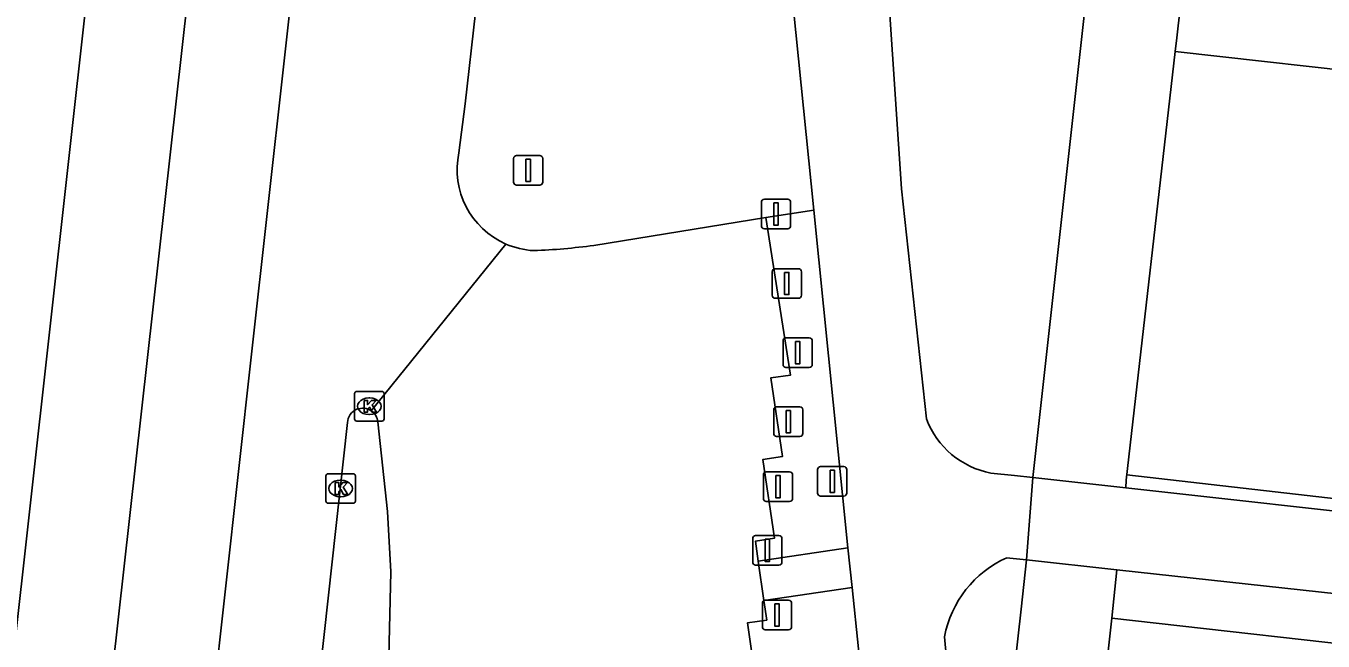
# Model space of a CAD drawing. Extents: x 162026 to 163499, y 387297 to 388169.
# Drawn here: x 162086.74 to 162130.69, y 387841.16 to 387861.99 of the extents above; entities that cross this region are included whole.
import ezdxf

# ---------------------------------------------------------------- set-up
doc = ezdxf.new("R2010")
doc.units = 0
for name, color, linetype in [('IMGEO_Afsluitpaal', 7, 'Continuous'), ('IMGEO_Berm_groen', 7, 'Continuous'), ('IMGEO_Fietspad_gesloten', 7, 'Continuous'), ('IMGEO_Groenvoorziening', 7, 'Continuous'), ('IMGEO_Hek', 7, 'Continuous'), ('IMGEO_Kolk', 7, 'Continuous'), ('IMGEO_Rijbaan_lokaal_open', 7, 'Continuous'), ('IMGEO_Rijbaan_regionaal_gesloten', 7, 'Continuous'), ('IMGEO_Verkeersbordpaal', 7, 'Continuous'), ('IMGEO_Voetpad_open', 7, 'Continuous')]:
    doc.layers.add(name, color=color, linetype=linetype)

msp = doc.modelspace()

# ---------------------------------------------------------------- linework, layer by layer
at = {"layer": 'IMGEO_Afsluitpaal'}
for p, q in [((162111.662, 387855.224), (162111.662, 387856.024)), ((162111.662, 387856.024), (162111.662, 387855.224)), ((162111.762, 387856.124), (162112.552, 387856.124)), ((162112.552, 387856.124), (162111.762, 387856.124)), ((162112.652, 387856.024), (162112.652, 387855.224)), ((162112.652, 387855.224), (162112.652, 387856.024)), ((162112.552, 387855.124), (162111.762, 387855.124)), ((162111.762, 387855.124), (162112.552, 387855.124)), ((162112.026, 387852.87), (162112.026, 387853.67)), ((162112.026, 387853.67), (162112.026, 387852.87)), ((162112.126, 387853.77), (162112.916, 387853.77)), ((162112.916, 387853.77), (162112.126, 387853.77)), ((162113.016, 387853.67), (162113.016, 387852.87)), ((162113.016, 387852.87), (162113.016, 387853.67)), ((162112.916, 387852.77), (162112.126, 387852.77)), ((162112.126, 387852.77), (162112.916, 387852.77)), ((162112.494, 387851.426), (162113.284, 387851.426)), ((162113.284, 387851.426), (162112.494, 387851.426)), ((162112.394, 387850.526), (162112.394, 387851.326)), ((162112.394, 387851.326), (162112.394, 387850.526)), ((162113.384, 387851.326), (162113.384, 387850.526)), ((162113.384, 387850.526), (162113.384, 387851.326)), ((162113.284, 387850.426), (162112.494, 387850.426)), ((162112.494, 387850.426), (162113.284, 387850.426)), ((162112.077, 387848.194), (162112.077, 387848.994)), ((162112.077, 387848.994), (162112.077, 387848.194)), ((162112.177, 387849.094), (162112.967, 387849.094)), ((162112.967, 387849.094), (162112.177, 387849.094)), ((162113.067, 387848.994), (162113.067, 387848.194)), ((162113.067, 387848.194), (162113.067, 387848.994)), ((162112.967, 387848.094), (162112.177, 387848.094)), ((162112.177, 387848.094), (162112.967, 387848.094)), ((162111.728, 387845.99), (162111.728, 387846.79)), ((162111.728, 387846.79), (162111.728, 387845.99)), ((162111.828, 387846.89), (162112.618, 387846.89)), ((162112.618, 387846.89), (162111.828, 387846.89)), ((162112.718, 387846.79), (162112.718, 387845.99)), ((162112.718, 387845.99), (162112.718, 387846.79)), ((162112.618, 387845.89), (162111.828, 387845.89)), ((162111.828, 387845.89), (162112.618, 387845.89)), ((162111.366, 387843.834), (162111.366, 387844.634)), ((162111.366, 387844.634), (162111.366, 387843.834)), ((162111.466, 387844.734), (162112.256, 387844.734)), ((162112.256, 387844.734), (162111.466, 387844.734)), ((162112.356, 387844.634), (162112.356, 387843.834)), ((162112.356, 387843.834), (162112.356, 387844.634)), ((162112.256, 387843.734), (162111.466, 387843.734)), ((162111.466, 387843.734), (162112.256, 387843.734)), ((162111.694, 387841.646), (162111.694, 387842.446)), ((162111.694, 387842.446), (162111.694, 387841.646)), ((162111.794, 387842.546), (162112.584, 387842.546)), ((162112.584, 387842.546), (162111.794, 387842.546)), ((162112.684, 387842.446), (162112.684, 387841.646)), ((162112.684, 387841.646), (162112.684, 387842.446)), ((162112.584, 387841.546), (162111.794, 387841.546)), ((162111.794, 387841.546), (162112.584, 387841.546))]:
    msp.add_line(p, q, dxfattribs=at)
for points in [[(162112.082, 387855.999), (162112.232, 387855.999), (162112.232, 387855.249), (162112.082, 387855.249), (162112.082, 387855.999)], [(162112.446, 387853.645), (162112.596, 387853.645), (162112.596, 387852.895), (162112.446, 387852.895), (162112.446, 387853.645)], [(162112.814, 387851.301), (162112.964, 387851.301), (162112.964, 387850.551), (162112.814, 387850.551), (162112.814, 387851.301)], [(162112.497, 387848.969), (162112.647, 387848.969), (162112.647, 387848.219), (162112.497, 387848.219), (162112.497, 387848.969)], [(162112.148, 387846.765), (162112.298, 387846.765), (162112.298, 387846.015), (162112.148, 387846.015), (162112.148, 387846.765)], [(162111.786, 387844.609), (162111.936, 387844.609), (162111.936, 387843.859), (162111.786, 387843.859), (162111.786, 387844.609)], [(162112.114, 387842.421), (162112.264, 387842.421), (162112.264, 387841.671), (162112.114, 387841.671), (162112.114, 387842.421)]]:
    msp.add_lwpolyline(points, dxfattribs=at)
for centre, start, end in [((162111.762, 387856.024), 90, 180), ((162111.762, 387856.024), 90, 180), ((162112.552, 387856.024), 0, 90), ((162112.552, 387856.024), 360, 90), ((162111.762, 387855.224), 180, 270), ((162111.762, 387855.224), 180, 270), ((162112.552, 387855.224), 270, 0), ((162112.552, 387855.224), 270, 0), ((162112.126, 387853.67), 90, 180), ((162112.126, 387853.67), 90, 180), ((162112.916, 387853.67), 0, 90), ((162112.916, 387853.67), 360, 90), ((162112.126, 387852.87), 180, 270), ((162112.126, 387852.87), 180, 270), ((162112.916, 387852.87), 270, 0), ((162112.916, 387852.87), 270, 0), ((162112.494, 387851.326), 90, 180), ((162112.494, 387851.326), 90, 180), ((162113.284, 387851.326), 0, 90), ((162113.284, 387851.326), 360, 90), ((162112.494, 387850.526), 180, 270), ((162112.494, 387850.526), 180, 270), ((162113.284, 387850.526), 270, 0), ((162113.284, 387850.526), 270, 0), ((162112.177, 387848.994), 90, 180), ((162112.177, 387848.994), 90, 180), ((162112.967, 387848.994), 0, 90), ((162112.967, 387848.994), 360, 90), ((162112.177, 387848.194), 180, 270), ((162112.177, 387848.194), 180, 270), ((162112.967, 387848.194), 270, 0), ((162112.967, 387848.194), 270, 0), ((162111.828, 387846.79), 90, 180), ((162111.828, 387846.79), 90, 180), ((162112.618, 387846.79), 0, 90), ((162112.618, 387846.79), 360, 90), ((162111.828, 387845.99), 180, 270), ((162111.828, 387845.99), 180, 270), ((162112.618, 387845.99), 270, 0), ((162112.618, 387845.99), 270, 0), ((162111.466, 387844.634), 90, 180), ((162111.466, 387844.634), 90, 180), ((162112.256, 387844.634), 0, 90), ((162112.256, 387844.634), 360, 90), ((162111.466, 387843.834), 180, 270), ((162111.466, 387843.834), 180, 270), ((162112.256, 387843.834), 270, 0), ((162112.256, 387843.834), 270, 0), ((162111.794, 387842.446), 90, 180), ((162111.794, 387842.446), 90, 180), ((162112.584, 387842.446), 0, 90), ((162112.584, 387842.446), 360, 90), ((162111.794, 387841.646), 180, 270), ((162111.794, 387841.646), 180, 270), ((162112.584, 387841.646), 270, 0), ((162112.584, 387841.646), 270, 0)]:
    msp.add_arc(centre, 0.1, start, end, dxfattribs=at)
at = {"layer": 'IMGEO_Berm_groen'}
msp.add_lwpolyline([(162111.817, 387855.506), (162113.437, 387855.753)], dxfattribs=at)
at = {"layer": 'IMGEO_Fietspad_gesloten'}
for points in [[(162113.437, 387855.753), (162112.662, 387863.447), (162112.42, 387869.087), (162112.294, 387873.71), (162112.881, 387895.541), (162113.946, 387905.236), (162124.476, 388000), (162125.11, 388005.69)], [(162115.302, 387883.943), (162115.26, 387880.834), (162115.389, 387871.674), (162116.414, 387856.479), (162117.252, 387848.685)], [(162113.437, 387855.753), (162114.589, 387844.317)], [(162119.44, 387846.852), (162120.242, 387846.766), (162120.863, 387846.697)], [(162120.863, 387846.697), (162120.645, 387843.913)], [(162124.015, 387846.348), (162120.863, 387846.697)], [(162124.015, 387846.348), (162153.864, 387843.037)], [(162114.589, 387844.317), (162114.732, 387842.973)], [(162119.972, 387843.986), (162120.645, 387843.913)], [(162120.645, 387843.913), (162123.707, 387843.579)], [(162123.707, 387843.579), (162142.441, 387841.533)], [(162114.732, 387842.973), (162114.956, 387840.897), (162115.292, 387837.17), (162115.474, 387829.464), (162115.034, 387822.8)], [(162118.416, 387824.044), (162118.338, 387835.91), (162118.255, 387837.146), (162117.862, 387841.311)]]:
    msp.add_lwpolyline(points, dxfattribs=at)
for centre, radius, start, end in [((162119.983, 387849.723), 2.922, 200.8091, 259.2816), ((162121.515, 387840.599), 3.721, 114.492, 168.9763)]:
    msp.add_arc(centre, radius, start, end, dxfattribs=at)
at = {"layer": 'IMGEO_Groenvoorziening'}
msp.add_lwpolyline([(162153.864, 387843.037), (162155.543, 387857.784), (162125.681, 387861.129)], dxfattribs=at)
at = {"layer": 'IMGEO_Hek'}
msp.add_lwpolyline([(162125.681, 387861.129), (162155.543, 387857.784), (162153.902, 387843.37), (162144.961, 387844.395), (162141.98, 387844.737), (162124.046, 387846.793)], dxfattribs=at)
at = {"layer": 'IMGEO_Kolk'}
for p, q in [((162097.95, 387849.614), (162098.802, 387849.614)), ((162097.875, 387848.688), (162097.875, 387849.54)), ((162098.363, 387849.394), (162098.388, 387849.394)), ((162098.876, 387849.54), (162098.876, 387848.688)), ((162098.386, 387848.834), (162098.361, 387848.834)), ((162098.802, 387848.614), (162097.95, 387848.614)), ((162096.903, 387845.903), (162096.903, 387846.755)), ((162096.978, 387846.829), (162097.83, 387846.829)), ((162097.391, 387846.609), (162097.416, 387846.609)), ((162097.904, 387846.755), (162097.904, 387845.903)), ((162097.83, 387845.829), (162096.978, 387845.829)), ((162097.414, 387846.049), (162097.389, 387846.049))]:
    msp.add_line(p, q, dxfattribs=at)
for points in [[(162097.95, 387849.614), (162098.802, 387849.614)], [(162097.875, 387848.688), (162097.875, 387849.54)], [(162098.196, 387849.314), (162098.319, 387849.314), (162098.319, 387849.163), (162098.449, 387849.314), (162098.613, 387849.314), (162098.467, 387849.163), (162098.62, 387848.914), (162098.468, 387848.914), (162098.383, 387849.078), (162098.319, 387849.011), (162098.319, 387848.914), (162098.196, 387848.914), (162098.196, 387849.314)], [(162098.876, 387849.54), (162098.876, 387848.688)], [(162098.802, 387848.614), (162097.95, 387848.614)], [(162096.903, 387845.903), (162096.903, 387846.755)], [(162096.978, 387846.829), (162097.83, 387846.829)], [(162097.904, 387846.755), (162097.904, 387845.903)], [(162097.224, 387846.529), (162097.347, 387846.529), (162097.347, 387846.378), (162097.477, 387846.529), (162097.641, 387846.529), (162097.495, 387846.378), (162097.648, 387846.129), (162097.496, 387846.129), (162097.411, 387846.293), (162097.347, 387846.226), (162097.347, 387846.129), (162097.224, 387846.129), (162097.224, 387846.529)], [(162097.83, 387845.829), (162096.978, 387845.829)]]:
    msp.add_lwpolyline(points, dxfattribs=at)
for centre, start, end in [((162097.952, 387849.538), 91.552, 178.448), ((162097.952, 387849.538), 91.552, 178.448), ((162098.8, 387849.538), 1.552, 88.448), ((162098.8, 387849.538), 1.552, 88.448), ((162097.952, 387848.69), 181.552, 268.448), ((162097.952, 387848.69), 181.552, 268.448), ((162098.8, 387848.69), 271.552, 358.448), ((162098.8, 387848.69), 271.552, 358.448), ((162096.98, 387846.753), 91.552, 178.448), ((162096.98, 387846.753), 91.552, 178.448), ((162097.828, 387846.753), 1.552, 88.448), ((162097.828, 387846.753), 1.552, 88.448), ((162096.98, 387845.905), 181.552, 268.448), ((162096.98, 387845.905), 181.552, 268.448), ((162097.828, 387845.905), 271.552, 358.448), ((162097.828, 387845.905), 271.552, 358.448)]:
    msp.add_arc(centre, 0.0765, start, end, dxfattribs=at)
for centre, major_axis, ratio, start_param, end_param in [((162098.362, 387849.114), (-0.387, 0.002), 0.722429, 4.712389, 7.853982), ((162098.387, 387849.114), (-0.39, 0.002), 0.717154, 1.570796, 4.712389), ((162097.39, 387846.329), (-0.387, 0.002), 0.722429, 4.712389, 7.853982), ((162097.415, 387846.329), (-0.39, 0.002), 0.717154, 1.570796, 4.712389)]:
    msp.add_ellipse(centre, major_axis=major_axis, ratio=ratio, start_param=start_param, end_param=end_param, dxfattribs=at)
at = {"layer": 'IMGEO_Rijbaan_lokaal_open'}
for points in [[(162105.986, 387854.562), (162111.817, 387855.506)], [(162111.556, 387843.866), (162111.458, 387844.544), (162112.105, 387844.646), (162111.706, 387847.306), (162112.374, 387847.409), (162111.976, 387850.071), (162112.652, 387850.171), (162111.817, 387855.506)], [(162098.662, 387848.584), (162098.992, 387845.547), (162099.1, 387843.507), (162099.024, 387840.156), (162098.97, 387838.868)], [(162111.749, 387842.534), (162111.556, 387843.866)], [(162108.068, 387837.555), (162107.9, 387838.501), (162111.576, 387839.099), (162111.189, 387841.777), (162111.845, 387841.875), (162111.749, 387842.534)]]:
    msp.add_lwpolyline(points, dxfattribs=at)
for centre, radius, start, end in [((162104.105, 387857.155), 2.776, 246.6487, 266.7688), ((162103.219, 387874.373), 20.003, 272.092, 277.9518), ((162098.148, 387848.531), 0.517, 5.9376, 55.5825)]:
    msp.add_arc(centre, radius, start, end, dxfattribs=at)
at = {"layer": 'IMGEO_Rijbaan_regionaal_gesloten'}
for points in [[(162115.185, 388167.681), (162115.185, 388167.681), (162115.08, 388160.108), (162114.774, 388146.796), (162113.246, 388115.179), (162111.257, 388082.374), (162107.741, 388040.671), (162103.786, 388000), (162102.643, 387988.4), (162096.151, 387931.204), (162092.788, 387900.224), (162091.359, 387886.839), (162089.042, 387865.143), (162076.229, 387750), (162071.42, 387707.267), (162069.77, 387692.609), (162059.518, 387601.502), (162048.26, 387500), (162043.118, 387453.488)], [(162118.847, 388167.319), (162118.784, 388163.821), (162118.414, 388149.01), (162117.683, 388128.448), (162116.859, 388112.665), (162115.926, 388096.828), (162114.902, 388081.118), (162113.723, 388065.297), (162112.335, 388048.541), (162109.282, 388016.74), (162106.505, 387990.085), (162103.819, 387966.184), (162094.856, 387886.497), (162087.297, 387818.939), (162079.611, 387750.509), (162073.014, 387691.729), (162068.986, 387656.002), (162065.336, 387623.382), (162060.869, 387583.595), (162055.598, 387536.533), (162051.705, 387501.521), (162046.313, 387453.259)], [(162113.732, 388027.667), (162112.333, 388013.732), (162111.302, 388003.77), (162110.16, 387992.987), (162108.956, 387981.989), (162108.052, 387973.989), (162106.738, 387962.076), (162105.165, 387948.106), (162104.337, 387940.147), (162103.663, 387934.281), (162102.325, 387922.313), (162101.435, 387914.378), (162100.058, 387902.373), (162098.894, 387891.718), (162098.265, 387885.779), (162096.931, 387873.862), (162095.488, 387860.805), (162094.387, 387850.878), (162093.057, 387838.959), (162091.504, 387825.016), (162089.98, 387811.145), (162088.603, 387799.212), (162087.295, 387787.326)], [(162101.414, 387857.699), (162101.619, 387859.357), (162102.319, 387865.551), (162104.723, 387886.866), (162107.676, 387913.177), (162110.033, 387934.503), (162110.908, 387942.663)], [(162098.44, 387848.957), (162103.005, 387854.606)], [(162096.583, 387839.029), (162097.637, 387848.559)]]:
    msp.add_lwpolyline(points, dxfattribs=at)
for centre, radius, start, end in [((162104.099, 387857.125), 2.746, 167.9275, 246.5139), ((162098.147, 387848.536), 0.511, 111.9842, 177.4709), ((162098.148, 387848.529), 0.518, 55.7402, 111.7614)]:
    msp.add_arc(centre, radius, start, end, dxfattribs=at)
at = {"layer": 'IMGEO_Verkeersbordpaal'}
for p, q in [((162103.364, 387857.604), (162104.154, 387857.604)), ((162104.154, 387857.604), (162103.364, 387857.604)), ((162103.264, 387856.704), (162103.264, 387857.504)), ((162103.264, 387857.504), (162103.264, 387856.704)), ((162104.254, 387857.504), (162104.254, 387856.704)), ((162104.254, 387856.704), (162104.254, 387857.504)), ((162104.154, 387856.604), (162103.364, 387856.604)), ((162103.364, 387856.604), (162104.154, 387856.604)), ((162113.567, 387846.171), (162113.567, 387846.971)), ((162113.567, 387846.971), (162113.567, 387846.171)), ((162113.667, 387847.071), (162114.457, 387847.071)), ((162114.457, 387847.071), (162113.667, 387847.071)), ((162114.557, 387846.971), (162114.557, 387846.171)), ((162114.557, 387846.171), (162114.557, 387846.971)), ((162114.457, 387846.071), (162113.667, 387846.071)), ((162113.667, 387846.071), (162114.457, 387846.071))]:
    msp.add_line(p, q, dxfattribs=at)
for points in [[(162103.684, 387857.479), (162103.834, 387857.479), (162103.834, 387856.729), (162103.684, 387856.729), (162103.684, 387857.479)], [(162113.987, 387846.946), (162114.137, 387846.946), (162114.137, 387846.196), (162113.987, 387846.196), (162113.987, 387846.946)]]:
    msp.add_lwpolyline(points, dxfattribs=at)
for centre, start, end in [((162103.364, 387857.504), 90, 180), ((162103.364, 387857.504), 90, 180), ((162104.154, 387857.504), 0, 90), ((162104.154, 387857.504), 360, 90), ((162103.364, 387856.704), 180, 270), ((162103.364, 387856.704), 180, 270), ((162104.154, 387856.704), 270, 0), ((162104.154, 387856.704), 270, 0), ((162113.667, 387846.971), 90, 180), ((162113.667, 387846.971), 90, 180), ((162114.457, 387846.971), 0, 90), ((162114.457, 387846.971), 360, 90), ((162113.667, 387846.171), 180, 270), ((162113.667, 387846.171), 180, 270), ((162114.457, 387846.171), 270, 0), ((162114.457, 387846.171), 270, 0)]:
    msp.add_arc(centre, 0.1, start, end, dxfattribs=at)
at = {"layer": 'IMGEO_Voetpad_open'}
for points in [[(162120.863, 387846.697), (162124.863, 387882.786)], [(162127.562, 387877.764), (162125.733, 387861.584), (162125.681, 387861.129)], [(162125.681, 387861.129), (162124.025, 387846.612), (162124.015, 387846.348)], [(162111.556, 387843.866), (162114.589, 387844.317)], [(162118.416, 387824.044), (162120.458, 387842.247), (162120.645, 387843.913)], [(162123.536, 387841.932), (162123.707, 387843.579)], [(162114.732, 387842.973), (162111.749, 387842.534)], [(162123.536, 387841.932), (162123.364, 387840.416)], [(162142.441, 387841.533), (162142.287, 387839.823), (162124.231, 387841.861), (162123.536, 387841.932)]]:
    msp.add_lwpolyline(points, dxfattribs=at)

doc.saveas('drawing.dxf')
